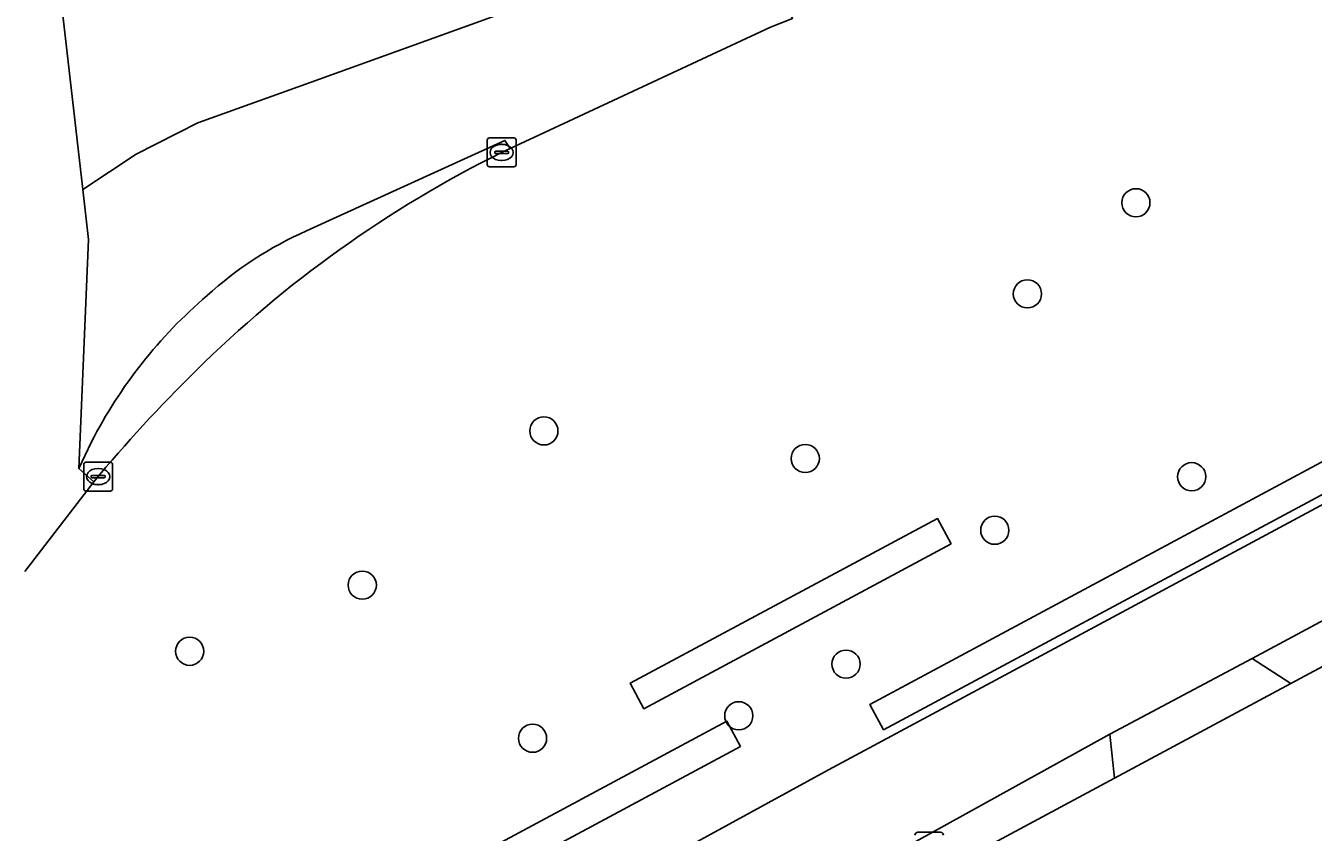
# Model space of a CAD drawing. Extents: x 157793 to 159380, y 380877 to 382313.
# Drawn here: x 158870.11 to 158914.77, y 382002.38 to 382030.37 of the extents above; entities that cross this region are included whole.
import ezdxf

# ---------------------------------------------------------------- set-up
doc = ezdxf.new("R2010")
doc.units = 0
for name, color, linetype in [('IMGEO_Berm_groen', 7, 'Continuous'), ('IMGEO_Boom', 7, 'Continuous'), ('IMGEO_Fietspad_gesloten', 7, 'Continuous'), ('IMGEO_Groenvoorziening', 7, 'Continuous'), ('IMGEO_Haag', 7, 'Continuous'), ('IMGEO_Kolk', 7, 'Continuous'), ('IMGEO_Lichtmast', 7, 'Continuous'), ('IMGEO_Rijbaan_lokaal_gesloten', 7, 'Continuous'), ('IMGEO_Rijbaan_regionaal_gesloten', 7, 'Continuous'), ('IMGEO_Rijbaan_regionaal_open', 7, 'Continuous'), ('IMGEO_Voetpad_open', 7, 'Continuous')]:
    doc.layers.add(name, color=color, linetype=linetype)

msp = doc.modelspace()

# ---------------------------------------------------------------- linework, layer by layer
at = {"layer": 'IMGEO_Berm_groen'}
for points in [[(158881.481, 381995.291), (158888.972, 381999.625), (158897.957, 382004.553), (159057.93, 382090.506)], [(158896.708, 382030.631), (158895.95, 382030.324), (158886.913, 382026.114), (158886.62, 382025.978)], [(158872.474, 382014.549), (158870.085, 382011.426)], [(158907.879, 382004.253), (158907.714, 382005.78), (158898.811, 382000.858), (158886.036, 381993.975), (158881.205, 381991.01), (158875.467, 381987.331)], [(158865.556, 381981.519), (158907.879, 382004.253)]]:
    msp.add_lwpolyline(points, dxfattribs=at)
for points in [[(158945.043, 382024.182), (158945.704, 382024.537), (158945.023, 382025.805), (158912.658, 382008.417), (158913.996, 382007.541)], [(158928.306, 382021.201), (158899.865, 382005.936), (158899.392, 382006.817), (158927.833, 382022.082)], [(158902.213, 382012.389), (158891.556, 382006.669), (158891.083, 382007.55), (158901.74, 382013.27)], [(158894.906, 382005.353), (158880.946, 381997.86), (158880.473, 381998.741), (158894.433, 382006.234)]]:
    msp.add_lwpolyline(points, close=True, dxfattribs=at)
for centre, radius, start, end in [((158904.844, 381989.257), 40.995, 116.3951, 134.718), ((158911.796, 381981.962), 51.07, 134.5012, 140.3509)]:
    msp.add_arc(centre, radius, start, end, dxfattribs=at)
at = {"layer": 'IMGEO_Boom'}
for centre in [(158908.62, 382024.229), (158904.857, 382021.068), (158888.085, 382016.312), (158897.151, 382015.353), (158910.555, 382014.721), (158903.726, 382012.864), (158881.784, 382010.958), (158875.798, 382008.662), (158898.565, 382008.216), (158894.845, 382006.423), (158887.692, 382005.644)]:
    msp.add_circle(centre, 0.489, dxfattribs=at)
at = {"layer": 'IMGEO_Fietspad_gesloten'}
for points in [[(159055.975, 382085.414), (159058.624, 382086.846), (159059.612, 382087.377), (159057.93, 382090.506), (158897.957, 382004.553), (158888.972, 381999.625), (158881.481, 381995.291)], [(158875.467, 381987.331), (158881.205, 381991.01), (158886.036, 381993.975), (158898.811, 382000.858), (158907.714, 382005.78), (158912.658, 382008.417), (158945.023, 382025.805), (158945.704, 382024.537), (158946.762, 382025.103), (158946.08, 382026.373), (159055.975, 382085.414)]]:
    msp.add_lwpolyline(points, dxfattribs=at)
at = {"layer": 'IMGEO_Groenvoorziening'}
for points in [[(158928.306, 382021.201), (158927.833, 382022.082), (158899.392, 382006.817), (158899.865, 382005.936)], [(158902.213, 382012.389), (158901.74, 382013.27), (158891.083, 382007.55), (158891.556, 382006.669)], [(158894.906, 382005.353), (158894.433, 382006.234), (158880.473, 381998.741), (158880.946, 381997.86)]]:
    msp.add_lwpolyline(points, close=True, dxfattribs=at)
at = {"layer": 'IMGEO_Haag'}
for points in [[(158928.306, 382021.201), (158927.833, 382022.082), (158899.392, 382006.817), (158899.865, 382005.936)], [(158902.213, 382012.389), (158901.74, 382013.27), (158891.083, 382007.55), (158891.556, 382006.669)], [(158894.906, 382005.353), (158894.433, 382006.234), (158880.473, 381998.741), (158880.946, 381997.86)]]:
    msp.add_lwpolyline(points, close=True, dxfattribs=at)
at = {"layer": 'IMGEO_Kolk'}
for p, q in [((158886.119, 382025.552), (158886.119, 382026.404)), ((158886.194, 382026.478), (158887.046, 382026.478)), ((158886.607, 382026.258), (158886.632, 382026.258)), ((158887.12, 382026.404), (158887.12, 382025.552)), ((158886.378, 382025.972), (158886.378, 382025.984)), ((158886.816, 382025.935), (158886.418, 382025.935)), ((158886.421, 382026.021), (158886.819, 382026.021)), ((158886.63, 382025.698), (158886.605, 382025.698)), ((158886.862, 382025.984), (158886.862, 382025.972)), ((158887.046, 382025.478), (158886.194, 382025.478)), ((158872.124, 382014.299), (158872.124, 382015.151)), ((158872.199, 382015.225), (158873.051, 382015.225)), ((158872.612, 382015.005), (158872.637, 382015.005)), ((158873.125, 382015.151), (158873.125, 382014.299)), ((158872.383, 382014.719), (158872.383, 382014.731)), ((158872.821, 382014.682), (158872.423, 382014.682)), ((158872.426, 382014.768), (158872.824, 382014.768)), ((158872.867, 382014.731), (158872.867, 382014.719)), ((158873.051, 382014.225), (158872.199, 382014.225)), ((158872.635, 382014.445), (158872.61, 382014.445))]:
    msp.add_line(p, q, dxfattribs=at)
for points in [[(158886.119, 382025.552), (158886.119, 382026.404)], [(158886.194, 382026.478), (158887.046, 382026.478)], [(158887.12, 382026.404), (158887.12, 382025.552)], [(158887.046, 382025.478), (158886.194, 382025.478)], [(158872.124, 382014.299), (158872.124, 382015.151)], [(158872.199, 382015.225), (158873.051, 382015.225)], [(158873.125, 382015.151), (158873.125, 382014.299)], [(158873.051, 382014.225), (158872.199, 382014.225)]]:
    msp.add_lwpolyline(points, dxfattribs=at)
for centre, radius, start, end in [((158886.196, 382026.402), 0.0765, 91.552, 178.448), ((158886.196, 382026.402), 0.0765, 91.552, 178.448), ((158887.044, 382026.402), 0.0765, 1.552, 88.448), ((158887.044, 382026.402), 0.0765, 1.552, 88.448), ((158886.418, 382025.981), 0.0403, 85.8775, 175.7526), ((158886.415, 382025.971), 0.0366, 178.938, 274.7102), ((158886.819, 382025.978), 0.043, 264.8664, 352.4533), ((158886.823, 382025.983), 0.0386, 1.7309, 96.639), ((158886.196, 382025.554), 0.0765, 181.552, 268.448), ((158886.196, 382025.554), 0.0765, 181.552, 268.448), ((158887.044, 382025.554), 0.0765, 271.552, 358.448), ((158887.044, 382025.554), 0.0765, 271.552, 358.448), ((158872.201, 382015.149), 0.0765, 91.552, 178.448), ((158872.201, 382015.149), 0.0765, 91.552, 178.448), ((158873.049, 382015.149), 0.0765, 1.552, 88.448), ((158873.049, 382015.149), 0.0765, 1.552, 88.448), ((158872.423, 382014.728), 0.0403, 85.8775, 175.7526), ((158872.42, 382014.718), 0.0366, 178.938, 274.7102), ((158872.824, 382014.725), 0.043, 264.8664, 352.4533), ((158872.828, 382014.73), 0.0386, 1.7309, 96.639), ((158872.201, 382014.301), 0.0765, 181.552, 268.448), ((158872.201, 382014.301), 0.0765, 181.552, 268.448), ((158873.049, 382014.301), 0.0765, 271.552, 358.448), ((158873.049, 382014.301), 0.0765, 271.552, 358.448)]:
    msp.add_arc(centre, radius, start, end, dxfattribs=at)
for centre, major_axis, ratio, start_param, end_param in [((158886.606, 382025.978), (-0.387, 0.002), 0.722429, 4.712389, 7.853982), ((158886.631, 382025.978), (-0.39, 0.002), 0.717154, 1.570796, 4.712389), ((158872.611, 382014.725), (-0.387, 0.002), 0.722429, 4.712389, 7.853982), ((158872.636, 382014.725), (-0.39, 0.002), 0.717154, 1.570796, 4.712389)]:
    msp.add_ellipse(centre, major_axis=major_axis, ratio=ratio, start_param=start_param, end_param=end_param, dxfattribs=at)
at = {"layer": 'IMGEO_Lichtmast'}
for p, q in [((158901.055, 382002.381), (158901.845, 382002.381)), ((158901.845, 382002.381), (158901.055, 382002.381))]:
    msp.add_line(p, q, dxfattribs=at)
for centre, start, end in [((158901.055, 382002.281), 90, 180), ((158901.055, 382002.281), 90, 180), ((158901.845, 382002.281), 0, 90), ((158901.845, 382002.281), 360, 90)]:
    msp.add_arc(centre, 0.1, start, end, dxfattribs=at)
at = {"layer": 'IMGEO_Rijbaan_lokaal_gesloten'}
msp.add_lwpolyline([(158947.626, 382019.363), (158945.043, 382024.182), (158913.996, 382007.541), (158907.879, 382004.253), (158865.556, 381981.519), (158861.635, 381979.436), (158861.396, 381979.149)], dxfattribs=at)
at = {"layer": 'IMGEO_Rijbaan_regionaal_gesloten'}
for points in [[(158871.258, 382031.959), (158872.091, 382024.688), (158873.938, 382025.912), (158876.085, 382027.009), (158880.013, 382028.42), (158886.554, 382030.771), (158895.368, 382033.938), (158898.828, 382035.323), (158901.882, 382036.485), (158905.554, 382037.945), (158909.325, 382039.444), (158913.095, 382040.943), (158916.894, 382042.367), (158920.606, 382043.846), (158924.39, 382045.306), (158928.122, 382046.786), (158931.914, 382048.26), (158935.655, 382049.714), (158936.285, 382049.959)], [(158895.95, 382030.324), (158896.708, 382030.631), (158895.368, 382033.938), (158886.554, 382030.771), (158880.013, 382028.42), (158876.085, 382027.009), (158873.938, 382025.912), (158872.091, 382024.688), (158872.289, 382022.958), (158871.958, 382015.005), (158872.392, 382015.928)], [(158879.848, 382023.251), (158886.733, 382026.392), (158886.913, 382026.114), (158895.95, 382030.324)]]:
    msp.add_lwpolyline(points, dxfattribs=at)
for centre, radius, start, end in [((158884.952, 382011.65), 12.674, 113.7457, 132.4212), ((158887.208, 382008.35), 16.641, 130.4923, 152.9127)]:
    msp.add_arc(centre, radius, start, end, dxfattribs=at)
at = {"layer": 'IMGEO_Rijbaan_regionaal_open'}
for points in [[(158870.085, 382011.426), (158872.474, 382014.549), (158871.958, 382015.005), (158872.289, 382022.958), (158872.091, 382024.688), (158871.258, 382031.959), (158870.702, 382034.62), (158869.441, 382037.666), (158868.69, 382039.208), (158867.93, 382040.769), (158866.503, 382043.275), (158861.408, 382043.333), (158854.801, 382040.782)], [(158886.62, 382025.978), (158886.913, 382026.114), (158886.733, 382026.392), (158879.848, 382023.251)], [(158872.392, 382015.928), (158871.958, 382015.005), (158872.474, 382014.549)]]:
    msp.add_lwpolyline(points, dxfattribs=at)
for centre, radius, start, end in [((158904.844, 381989.257), 40.995, 116.3951, 134.718), ((158884.952, 382011.65), 12.674, 113.7457, 132.4212), ((158887.208, 382008.35), 16.641, 130.4923, 152.9127), ((158911.796, 381981.962), 51.07, 134.5012, 140.3509)]:
    msp.add_arc(centre, radius, start, end, dxfattribs=at)
at = {"layer": 'IMGEO_Voetpad_open'}
msp.add_lwpolyline([(158907.879, 382004.253), (158913.996, 382007.541), (158912.658, 382008.417), (158907.714, 382005.78)], close=True, dxfattribs=at)

doc.saveas('drawing.dxf')
